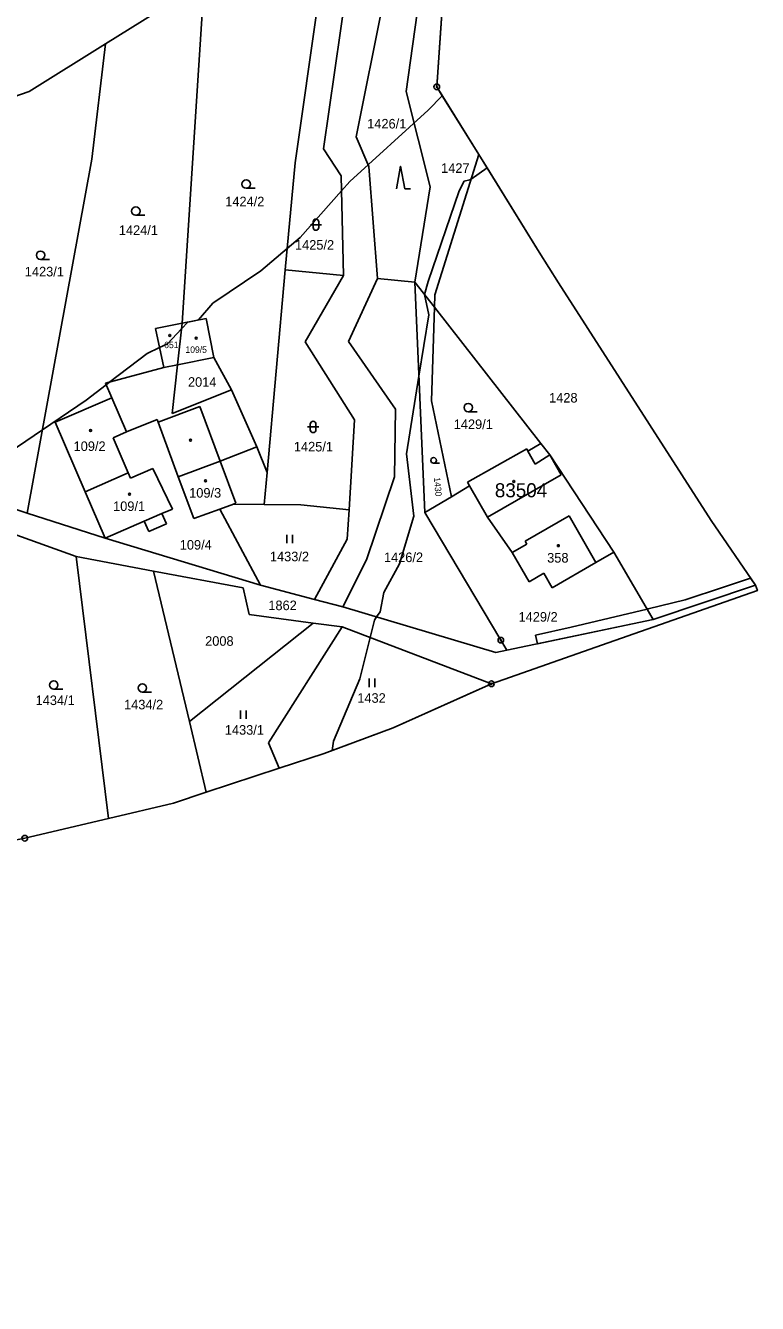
# Model space of a CAD drawing. Extents: x -445050 to -440454, y -1134563 to -1129741.
# Drawn here: x -441486.4 to -441356.3, y -1132702.8 to -1132475.8 of the extents above; entities that cross this region are included whole.
import ezdxf

# ---------------------------------------------------------------- set-up
doc = ezdxf.new("R2010")
doc.units = 0
for name, color, linetype in [('Vrstva 1', 7, 'Continuous'), ('Vrstva 13', 7, 'Continuous'), ('Vrstva 18', 7, 'Continuous'), ('Vrstva 19', 7, 'Continuous'), ('Vrstva 24', 7, 'Continuous'), ('Vrstva 25', 7, 'Continuous'), ('Vrstva 3', 7, 'Continuous'), ('Vrstva 30', 7, 'Continuous'), ('Vrstva 37', 7, 'Continuous'), ('Vrstva 4', 7, 'Continuous'), ('Vrstva 52', 7, 'Continuous'), ('Vrstva 53', 7, 'Continuous'), ('Vrstva 6', 7, 'Continuous')]:
    doc.layers.add(name, color=color, linetype=linetype)

msp = doc.modelspace()

# ---------------------------------------------------------------- linework, layer by layer
at = {"layer": 'Vrstva 1'}
for points in [[(-441454.62, -1132468.09), (-441472.15, -1132478.99)], [(-441454.62, -1132468.09), (-441458.51, -1132528.66)], [(-441433.43, -1132497.68), (-441429.38, -1132469.64)], [(-441434.43, -1132471.91), (-441438.47, -1132500.18)], [(-441422.83, -1132471.6), (-441427.57, -1132495.53)], [(-441485.69, -1132487.49), (-441472.15, -1132478.99)], [(-441474.55, -1132499.49), (-441472.15, -1132478.99)], [(-441489.98, -1132488.94), (-441485.69, -1132487.49)], [(-441427.57, -1132495.53), (-441425.35, -1132500.8)], [(-441430.24, -1132502.46), (-441433.43, -1132497.68)], [(-441486.07, -1132562.41), (-441474.55, -1132499.49)], [(-441438.47, -1132500.18), (-441440.19, -1132519.16)], [(-441413.63, -1132523.64), (-441405.81, -1132498.68)], [(-441429.87, -1132520.15), (-441430.24, -1132502.46)], [(-441425.35, -1132500.8), (-441423.8, -1132520.73)], [(-441440.19, -1132519.16), (-441443.44, -1132555.16)], [(-441440.19, -1132519.16), (-441429.87, -1132520.15)], [(-441436.69, -1132531.99), (-441429.87, -1132520.15)], [(-441423.8, -1132520.73), (-441428.95, -1132531.92)], [(-441417.16, -1132521.36), (-441413.7, -1132525.79)], [(-441417.16, -1132521.36), (-441415.4, -1132562.3)], [(-441413.7, -1132525.79), (-441413.63, -1132523.64)], [(-441414.21, -1132542.44), (-441413.7, -1132525.79)], [(-441413.7, -1132525.79), (-441394.76, -1132550.03)], [(-441458.51, -1132528.66), (-441463.26, -1132529.6)], [(-441461.81, -1132536.51), (-441463.26, -1132529.6)], [(-441458.51, -1132528.66), (-441459.33, -1132536.03)], [(-441454.23, -1132527.82), (-441458.51, -1132528.66)], [(-441454.23, -1132527.82), (-441452.89, -1132534.77)], [(-441427.91, -1132545.83), (-441436.69, -1132531.99)], [(-441428.95, -1132531.92), (-441420.6, -1132543.95)], [(-441461.81, -1132536.51), (-441472.14, -1132539.3)], [(-441461.81, -1132536.51), (-441459.33, -1132536.03)], [(-441459.33, -1132536.03), (-441460.3, -1132544.71)], [(-441459.33, -1132536.03), (-441452.89, -1132534.77)], [(-441452.89, -1132534.77), (-441449.74, -1132540.48)], [(-441471.02, -1132541.89), (-441472.14, -1132539.3)], [(-441449.74, -1132540.48), (-441460.3, -1132544.71)], [(-441449.74, -1132540.48), (-441445.28, -1132550.63)], [(-441481.12, -1132546.26), (-441471.02, -1132541.89)], [(-441414.21, -1132542.44), (-441410.66, -1132559.48)], [(-441462.97, -1132545.78), (-441468.39, -1132547.96)], [(-441462.81, -1132546.21), (-441462.97, -1132545.78)], [(-441427.91, -1132545.83), (-441428.86, -1132561.83)], [(-441420.6, -1132543.95), (-441420.77, -1132555.95)], [(-441475.79, -1132558.59), (-441481.12, -1132546.26)], [(-441468.39, -1132547.96), (-441470.8, -1132549.01)], [(-441459.22, -1132555.93), (-441462.81, -1132546.21)], [(-441470.8, -1132549.01), (-441468.1, -1132555.26)], [(-441394.76, -1132550.03), (-441397.06, -1132551.4)], [(-441394.76, -1132550.03), (-441393.17, -1132552.06)], [(-441451.77, -1132553.17), (-441445.28, -1132550.63)], [(-441445.28, -1132550.63), (-441443.44, -1132555.16)], [(-441397.29, -1132551), (-441407.82, -1132556.88)], [(-441397.06, -1132551.4), (-441397.29, -1132551)], [(-441393.17, -1132552.06), (-441381.78, -1132569.35)], [(-441463.71, -1132554.47), (-441467.7, -1132556.19)], [(-441460.27, -1132561.67), (-441463.71, -1132554.47)], [(-441459.22, -1132555.93), (-441451.77, -1132553.17)], [(-441475.79, -1132558.59), (-441468.1, -1132555.26)], [(-441468.1, -1132555.26), (-441467.7, -1132556.19)], [(-441456.46, -1132563.38), (-441459.22, -1132555.93)], [(-441443.44, -1132555.16), (-441443.97, -1132560.85)], [(-441420.77, -1132555.95), (-441425.78, -1132570.71)], [(-441407.82, -1132556.88), (-441407.43, -1132557.56)], [(-441472.23, -1132566.84), (-441475.79, -1132558.59)], [(-441407.43, -1132557.56), (-441410.66, -1132559.48)], [(-441407.43, -1132557.56), (-441404.25, -1132563.1)], [(-441486.07, -1132562.41), (-441493.9, -1132559.85)], [(-441460.27, -1132561.67), (-441462.12, -1132562.47)], [(-441456.46, -1132563.38), (-441451.82, -1132561.67)], [(-441451.82, -1132561.67), (-441449.41, -1132560.78)], [(-441451.82, -1132561.67), (-441444.62, -1132575.21)], [(-441449.41, -1132560.78), (-441443.97, -1132560.85)], [(-441443.97, -1132560.85), (-441437.45, -1132560.93)], [(-441437.45, -1132560.93), (-441428.86, -1132561.83)], [(-441410.66, -1132559.48), (-441415.4, -1132562.3)], [(-441472.23, -1132566.84), (-441486.07, -1132562.41)], [(-441465.27, -1132563.83), (-441472.23, -1132566.84)], [(-441464.47, -1132565.69), (-441465.27, -1132563.83)], [(-441462.12, -1132562.47), (-441461.32, -1132564.33)], [(-441428.86, -1132561.83), (-441429.17, -1132567)], [(-441401.89, -1132584.97), (-441415.4, -1132562.3)], [(-441399.86, -1132569.41), (-441404.25, -1132563.1)], [(-441492.39, -1132564.71), (-441477.39, -1132570.1)], [(-441461.32, -1132564.33), (-441464.47, -1132565.69)], [(-441472.23, -1132566.84), (-441444.62, -1132575.21)], [(-441435, -1132577.73), (-441429.17, -1132567)], [(-441477.39, -1132570.1), (-441471.63, -1132616.66)], [(-441477.39, -1132570.1), (-441463.6, -1132572.69)], [(-441425.78, -1132570.71), (-441429.99, -1132579.05)], [(-441396.85, -1132574.6), (-441399.86, -1132569.41)], [(-441384.99, -1132571.2), (-441381.78, -1132569.35)], [(-441381.78, -1132569.35), (-441374.83, -1132581.29)], [(-441463.6, -1132572.69), (-441447.67, -1132575.69)], [(-441457.24, -1132599.4), (-441463.6, -1132572.69)], [(-441392.74, -1132575.67), (-441384.99, -1132571.2)], [(-441444.62, -1132575.21), (-441435, -1132577.73)], [(-441394.25, -1132573.09), (-441396.85, -1132574.6)], [(-441392.74, -1132575.67), (-441394.25, -1132573.09)], [(-441374.83, -1132581.29), (-441356.6, -1132575.22)], [(-441447.67, -1132575.69), (-441446.59, -1132580.44)], [(-441435, -1132577.73), (-441429.99, -1132579.05)], [(-441429.99, -1132579.05), (-441402.78, -1132587.17)], [(-441435.24, -1132581.94), (-441457.24, -1132599.4)], [(-441446.59, -1132580.44), (-441435.24, -1132581.94)], [(-441435.24, -1132581.94), (-441430.09, -1132582.62)], [(-441374.83, -1132581.29), (-441400.82, -1132586.76)], [(-441443.19, -1132603.22), (-441430.09, -1132582.62)], [(-441430.09, -1132582.62), (-441403.57, -1132592.72)], [(-441400.82, -1132586.76), (-441401.89, -1132584.97)], [(-441402.78, -1132587.17), (-441400.82, -1132586.76)], [(-441457.24, -1132599.4), (-441454.24, -1132611.99)], [(-441441.27, -1132607.72), (-441443.19, -1132603.22)]]:
    msp.add_lwpolyline(points, dxfattribs=at)
at = {"layer": 'Vrstva 13'}
for p, q in [((-441406.21, -1132593.91), (-441403.57, -1132592.72)), ((-441421.01, -1132600.55), (-441406.21, -1132593.91))]:
    msp.add_line(p, q, dxfattribs=at)
for points in [[(-441413.27, -1132486.67), (-441410.57, -1132447.38)], [(-441413.27, -1132486.67), (-441405.81, -1132498.68)], [(-441405.81, -1132498.68), (-441395.05, -1132516.01)], [(-441391.66, -1132521.47), (-441395.05, -1132516.01)], [(-441364.49, -1132563.72), (-441391.66, -1132521.47)], [(-441356.6, -1132575.22), (-441364.49, -1132563.72)], [(-441356.28, -1132576.16), (-441356.6, -1132575.22)], [(-441382.8, -1132585.45), (-441356.28, -1132576.16)], [(-441403.57, -1132592.72), (-441382.8, -1132585.45)], [(-441433.3, -1132605.09), (-441421.01, -1132600.55)], [(-441441.27, -1132607.72), (-441433.3, -1132605.09)], [(-441454.24, -1132611.99), (-441441.27, -1132607.72)], [(-441471.63, -1132616.66), (-441460.09, -1132613.92)], [(-441460.09, -1132613.92), (-441454.24, -1132611.99)], [(-441486.5, -1132620.16), (-441471.63, -1132616.66)]]:
    msp.add_lwpolyline(points, dxfattribs=at)
at = {"layer": 'Vrstva 24'}
for centre, radius in [((-441413.27, -1132486.67), 0.5), ((-441413.27, -1132486.67), 0.1), ((-441401.89, -1132584.97), 0.5), ((-441401.89, -1132584.97), 0.1), ((-441403.57, -1132592.72), 0.5), ((-441403.57, -1132592.72), 0.1), ((-441486.5, -1132620.16), 0.5)]:
    msp.add_circle(centre, radius, dxfattribs=at)
at = {"layer": 'Vrstva 25'}
for p, q in [((-441447.14, -1132504.68), (-441445.54, -1132504.68)), ((-441466.76, -1132509.48), (-441465.16, -1132509.48)), ((-441435.74, -1132511.15), (-441433.74, -1132511.15)), ((-441435.24, -1132511.65), (-441435.24, -1132510.65)), ((-441434.24, -1132510.65), (-441434.24, -1132511.65)), ((-441483.69, -1132517.33), (-441482.09, -1132517.33)), ((-441407.68, -1132544.4), (-441406.08, -1132544.4)), ((-441436.25, -1132547.09), (-441434.25, -1132547.09)), ((-441435.75, -1132547.59), (-441435.75, -1132546.59)), ((-441434.75, -1132546.59), (-441434.75, -1132547.59)), ((-441413.83, -1132553.52), (-441412.76, -1132553.52)), ((-441439.94, -1132567.76), (-441439.94, -1132566.26)), ((-441438.94, -1132567.76), (-441438.94, -1132566.26)), ((-441425.31, -1132593.31), (-441425.31, -1132591.81)), ((-441424.31, -1132593.31), (-441424.31, -1132591.81)), ((-441481.35, -1132593.69), (-441479.75, -1132593.69)), ((-441465.6, -1132594.22), (-441464, -1132594.22)), ((-441448.13, -1132598.97), (-441448.13, -1132597.47)), ((-441447.13, -1132598.97), (-441447.13, -1132597.47))]:
    msp.add_line(p, q, dxfattribs=at)
msp.add_lwpolyline([(-441420.43, -1132504.76), (-441419.73, -1132500.76), (-441418.93, -1132504.76), (-441417.93, -1132504.76)], dxfattribs=at)
for centre, radius in [((-441447.14, -1132503.93), 0.75), ((-441466.76, -1132508.73), 0.75), ((-441483.69, -1132516.58), 0.75), ((-441460.73, -1132530.82), 0.175), ((-441456.02, -1132531.29), 0.175), ((-441407.68, -1132543.65), 0.75), ((-441474.79, -1132547.72), 0.175), ((-441457.03, -1132549.44), 0.175), ((-441413.83, -1132553.02), 0.503), ((-441454.37, -1132556.64), 0.175), ((-441399.59, -1132556.76), 0.175), ((-441467.87, -1132559.05), 0.175), ((-441391.67, -1132568.18), 0.175), ((-441481.35, -1132592.94), 0.75), ((-441465.6, -1132593.47), 0.75)]:
    msp.add_circle(centre, radius, dxfattribs=at)
for centre, start, end in [((-441434.74, -1132510.65), 0, 180), ((-441434.74, -1132511.65), 180, 0), ((-441435.25, -1132546.59), 0, 180), ((-441435.25, -1132547.59), 180, 0)]:
    msp.add_arc(centre, 0.5, start, end, dxfattribs=at)
at = {"layer": 'Vrstva 3'}
for points in [[(-441458.51, -1132528.66), (-441463.26, -1132529.6)], [(-441461.81, -1132536.51), (-441463.26, -1132529.6)], [(-441454.23, -1132527.82), (-441458.51, -1132528.66)], [(-441454.23, -1132527.82), (-441452.89, -1132534.77)], [(-441461.81, -1132536.51), (-441459.33, -1132536.03)], [(-441459.33, -1132536.03), (-441452.89, -1132534.77)], [(-441481.12, -1132546.26), (-441471.02, -1132541.89)], [(-441468.39, -1132547.96), (-441471.02, -1132541.89)], [(-441475.79, -1132558.59), (-441481.12, -1132546.26)], [(-441468.39, -1132547.96), (-441470.8, -1132549.01)], [(-441470.8, -1132549.01), (-441468.1, -1132555.26)], [(-441463.71, -1132554.47), (-441467.7, -1132556.19)], [(-441460.27, -1132561.67), (-441463.71, -1132554.47)], [(-441459.22, -1132555.93), (-441451.77, -1132553.17)], [(-441451.77, -1132553.17), (-441449.01, -1132560.63)], [(-441475.79, -1132558.59), (-441468.1, -1132555.26)], [(-441475.79, -1132558.59), (-441468.1, -1132555.26)], [(-441468.1, -1132555.26), (-441467.7, -1132556.19)], [(-441456.46, -1132563.38), (-441459.22, -1132555.93)], [(-441472.23, -1132566.84), (-441475.79, -1132558.59)], [(-441460.27, -1132561.67), (-441462.12, -1132562.47)], [(-441456.46, -1132563.38), (-441451.82, -1132561.67)], [(-441451.82, -1132561.67), (-441449.41, -1132560.78)], [(-441449.41, -1132560.78), (-441449.01, -1132560.63)], [(-441465.27, -1132563.83), (-441472.23, -1132566.84)], [(-441462.12, -1132562.47), (-441465.27, -1132563.83)], [(-441397.58, -1132567.39), (-441389.75, -1132562.87)], [(-441389.75, -1132562.87), (-441384.99, -1132571.2)], [(-441399.86, -1132569.41), (-441397.27, -1132567.9)], [(-441397.27, -1132567.9), (-441397.58, -1132567.39)], [(-441396.85, -1132574.6), (-441399.86, -1132569.41)], [(-441392.74, -1132575.67), (-441384.99, -1132571.2)], [(-441394.25, -1132573.09), (-441396.85, -1132574.6)], [(-441392.74, -1132575.67), (-441394.25, -1132573.09)]]:
    msp.add_lwpolyline(points, dxfattribs=at)
at = {"layer": 'Vrstva 30'}
for points in [[(-441369.12, -1132577.81), (-441362.33, -1132575.53), (-441357.49, -1132573.93), (-441356.6, -1132575.22), (-441374.83, -1132581.29), (-441375.89, -1132579.47), (-441375.68, -1132579.42), (-441369.12, -1132577.81)], [(-441395.36, -1132585.61), (-441395.71, -1132584.11), (-441389.4, -1132582.64), (-441375.89, -1132579.47), (-441374.83, -1132581.29), (-441395.36, -1132585.61)]]:
    msp.add_lwpolyline(points, dxfattribs=at)
at = {"layer": 'Vrstva 37'}
for centre in [(-441460.73, -1132530.82), (-441474.79, -1132547.72), (-441454.37, -1132556.64), (-441467.87, -1132559.05), (-441391.67, -1132568.18)]:
    msp.add_circle(centre, 0.175, dxfattribs=at)
at = {"layer": 'Vrstva 4'}
for points in [[(-441468.39, -1132547.96), (-441471.02, -1132541.89)], [(-441462.81, -1132546.21), (-441455.36, -1132543.46)], [(-441455.36, -1132543.46), (-441451.77, -1132553.17)], [(-441395.77, -1132553.71), (-441397.06, -1132551.4)], [(-441395.77, -1132553.71), (-441393.17, -1132552.06)], [(-441393.17, -1132552.06), (-441391.14, -1132555.59)], [(-441451.77, -1132553.17), (-441449.01, -1132560.63)], [(-441391.14, -1132555.59), (-441404.25, -1132563.1)], [(-441449.41, -1132560.78), (-441449.01, -1132560.63)], [(-441462.12, -1132562.47), (-441465.27, -1132563.83)], [(-441397.58, -1132567.39), (-441389.75, -1132562.87)], [(-441389.75, -1132562.87), (-441384.99, -1132571.2)], [(-441399.86, -1132569.41), (-441397.27, -1132567.9)], [(-441397.27, -1132567.9), (-441397.58, -1132567.39)]]:
    msp.add_lwpolyline(points, dxfattribs=at)
at = {"layer": 'Vrstva 52'}
for points in [[(-441410.94, -1132452.83), (-441413.27, -1132486.67), (-441412.3, -1132488.23)], [(-441412.3, -1132488.23), (-441414.79, -1132490.78), (-441428.73, -1132503.49), (-441430.18, -1132505.13), (-441437.55, -1132513.41), (-441439.85, -1132515.36), (-441444.56, -1132519.36), (-441453.06, -1132525.1), (-441455.61, -1132528.07), (-441456.33, -1132528.23), (-441457.53, -1132528.5), (-441458.62, -1132529.66), (-441461.14, -1132532.32), (-441462.55, -1132532.99), (-441464.75, -1132534.02), (-441471.39, -1132539.1), (-441472.02, -1132539.58), (-441475.59, -1132542.31), (-441483.36, -1132547.59), (-441493.61, -1132554.55)], [(-441412.3, -1132488.23), (-441405.81, -1132498.68), (-441404.33, -1132501.07)], [(-441404.33, -1132501.07), (-441395.05, -1132516.01), (-441391.66, -1132521.47), (-441364.49, -1132563.72), (-441356.6, -1132575.22), (-441356.28, -1132576.16), (-441382.8, -1132585.45), (-441403.57, -1132592.72), (-441421.01, -1132600.55), (-441431.86, -1132604.56)], [(-441414.71, -1132527.19), (-441415.46, -1132523.54), (-441414.81, -1132521.27), (-441409.28, -1132505.12), (-441408.43, -1132503.42), (-441407.37, -1132503.21), (-441407.19, -1132503.08), (-441404.33, -1132501.07)], [(-441431.86, -1132604.56), (-441431.6, -1132602.89), (-441426.92, -1132591.83), (-441425.13, -1132584.51), (-441424.37, -1132581.42), (-441423.96, -1132580.85), (-441423.31, -1132579.93), (-441422.67, -1132576.53), (-441419.91, -1132571.43), (-441417.36, -1132562.93), (-441418.63, -1132551.88), (-441416.44, -1132538.09), (-441414.71, -1132527.19)], [(-441431.86, -1132604.56), (-441433.3, -1132605.09), (-441441.27, -1132607.72), (-441454.24, -1132611.99), (-441460.09, -1132613.92), (-441471.63, -1132616.66)], [(-441471.63, -1132616.66), (-441486.5, -1132620.16), (-441496.85, -1132622.15), (-441519.38, -1132626.48), (-441537.12, -1132630.18), (-441562.6, -1132635.5), (-441573.93, -1132637.36), (-441596.48, -1132641.06), (-441601, -1132641.8), (-441604.55, -1132642.39), (-441635.1, -1132647.4), (-441643.57, -1132648.43), (-441712.26, -1132656.77), (-441716.2, -1132657.25), (-441778.01, -1132666.33), (-441805.4, -1132670.35), (-441828.13, -1132674.57), (-441919.46, -1132691.53), (-441935.57, -1132695.4), (-441955.61, -1132702.82)]]:
    msp.add_lwpolyline(points, dxfattribs=at)
at = {"layer": 'Vrstva 6'}
for points in [[(-441413.28, -1132448.47), (-441418.69, -1132487.47)], [(-441418.69, -1132487.47), (-441414.47, -1132504.45)], [(-441414.47, -1132504.45), (-441417.16, -1132521.36)], [(-441417.16, -1132521.36), (-441423.8, -1132520.73)]]:
    msp.add_lwpolyline(points, dxfattribs=at)

# ---------------------------------------------------------------- texts
at = {"layer": 'Vrstva 18'}
for s, p in [('1426/1', (-441425.64, -1132494.06)), ('1427', (-441412.5, -1132501.94)), ('1424/2', (-441450.87, -1132507.88)), ('1424/1', (-441469.78, -1132512.97)), ('1425/2', (-441438.47, -1132515.59)), ('1423/1', (-441486.49, -1132520.34)), ('2014', (-441457.49, -1132539.95)), ('1428', (-441393.31, -1132542.75)), ('1429/1', (-441410.26, -1132547.46)), ('1425/1', (-441438.67, -1132551.44)), ('1433/2', (-441442.93, -1132570.95)), ('1426/2', (-441422.66, -1132571.1)), ('1862', (-441443.21, -1132579.64)), ('1429/2', (-441398.74, -1132581.68)), ('2008', (-441454.44, -1132585.97)), ('1434/1', (-441484.57, -1132596.5)), ('1434/2', (-441468.85, -1132597.27)), ('1432', (-441427.4, -1132596.1)), ('1433/1', (-441450.94, -1132601.77))]:
    msp.add_text(s, height=1.7, dxfattribs=at).set_placement(p)
msp.add_text('1430', height=1.14, rotation=274.7636, dxfattribs=at).set_placement((-441413.79, -1132556.08))
at = {"layer": 'Vrstva 19'}
for s, height, p in [('651', 1.14, (-441461.72, -1132533.09)), ('109/5', 1.14, (-441457.94, -1132533.92)), ('109/2', 1.7, (-441477.82, -1132551.36)), ('109/3', 1.7, (-441457.28, -1132559.65)), ('109/1', 1.7, (-441470.8, -1132562.02)), ('109/4', 1.7, (-441458.95, -1132568.88)), ('358', 1.7, (-441393.65, -1132571.19))]:
    msp.add_text(s, height=height, dxfattribs=at).set_placement(p)
at = {"layer": 'Vrstva 53'}
msp.add_text('83504', height=2.5, dxfattribs=at).set_placement((-441402.95, -1132559.59))

doc.saveas('drawing.dxf')
